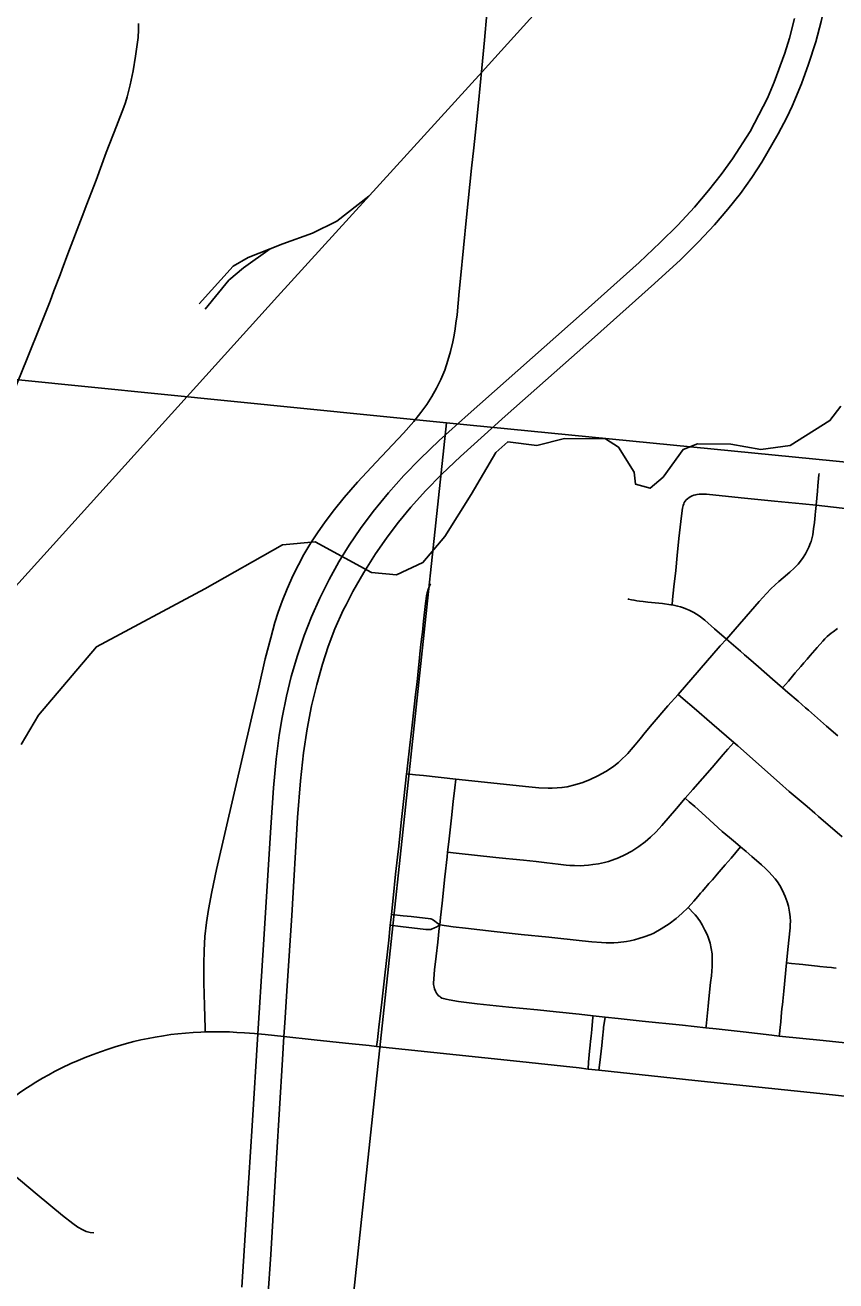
# Model space of a CAD drawing. Extents: x 0 to 1134, y 0 to 440.
# Drawn here: x 254.52 to 273.9, y 26.17 to 56.16 of the extents above; entities that cross this region are included whole.
import ezdxf

# ---------------------------------------------------------------- set-up
doc = ezdxf.new("R2010")
doc.units = 0
for name, color, linetype in [('GM_X_City_Street', 7, 'Continuous'), ('GM_X_County_Road', 7, 'Continuous'), ('GM_X_Interstate_Route', 7, 'Continuous'), ('GM_X_Major_River', 7, 'Continuous'), ('GM_X_Minor_River', 7, 'Continuous'), ('GM_X_Rail_Line', 7, 'Continuous'), ('GM_X_Township_Road', 7, 'Continuous')]:
    doc.layers.add(name, color=color, linetype=linetype)

msp = doc.modelspace()

# ---------------------------------------------------------------- linework, layer by layer
at = {"layer": 'GM_X_City_Street'}
for points in [[(254.207, 47.32), (254.564, 48.2), (254.891, 49.013), (255.113, 49.566), (255.204, 49.817), (255.352, 50.195), (255.401, 50.336), (255.541, 50.701), (255.879, 51.589), (255.993, 51.884), (256.214, 52.458), (256.458, 53.122), (256.705, 53.745), (256.874, 54.201), (256.914, 54.313), (256.953, 54.451), (257.028, 54.74), (257.1, 55.069), (257.158, 55.419), (257.188, 55.641), (257.217, 55.864), (257.23, 56.051), (257.23, 56.202)], [(263.636, 38.278), (263.848, 38.257), (264.035, 38.239), (264.809, 38.151), (266.555, 37.97), (266.796, 37.948), (267.018, 37.938), (267.116, 37.938), (267.23, 37.943), (267.348, 37.952), (267.474, 37.973), (267.654, 38.016), (267.848, 38.076), (268.019, 38.143), (268.202, 38.232), (268.394, 38.339), (268.507, 38.41), (268.588, 38.465), (268.699, 38.55), (268.799, 38.645), (268.865, 38.711), (268.92, 38.766), (269.005, 38.86), (269.098, 38.969), (269.219, 39.114), (269.34, 39.265), (269.505, 39.464), (269.882, 39.901), (270.124, 40.176), (271.132, 41.333), (271.279, 41.499), (272.06, 42.393), (272.234, 42.586), (272.337, 42.697), (272.442, 42.797), (272.53, 42.876), (272.633, 42.961), (272.796, 43.1), (272.901, 43.195), (272.991, 43.287), (273.094, 43.422), (273.165, 43.535), (273.211, 43.614), (273.25, 43.696), (273.29, 43.796), (273.301, 43.83), (273.309, 43.863), (273.341, 43.986), (273.364, 44.13), (273.384, 44.285), (273.403, 44.459), (273.41, 44.555), (273.415, 44.609), (273.422, 44.693), (273.437, 44.866), (273.453, 45.032), (273.464, 45.16), (273.49, 45.42), (273.495, 45.457)], [(269.979, 42.315), (269.992, 42.44), (270.025, 42.75), (270.067, 43.14), (270.103, 43.492), (270.145, 43.897), (270.202, 44.443), (270.23, 44.623), (270.246, 44.691), (270.258, 44.727), (270.27, 44.758), (270.29, 44.791), (270.317, 44.821), (270.348, 44.851), (270.386, 44.88)], [(270.386, 44.88), (270.427, 44.901), (270.458, 44.918), (270.503, 44.934), (270.546, 44.946), (270.579, 44.953), (270.625, 44.959), (270.672, 44.961), (270.732, 44.961), (270.802, 44.957), (271.635, 44.875), (272.431, 44.794), (273.098, 44.727), (273.422, 44.693), (274.043, 44.629), (274.634, 44.563), (274.706, 44.552), (274.765, 44.541), (274.818, 44.527), (274.868, 44.509), (274.915, 44.486), (274.953, 44.463), (275.024, 44.415)], [(262.918, 31.77), (262.937, 31.929), (262.975, 32.232), (263.039, 32.825), (263.115, 33.474), (263.209, 34.308), (263.246, 34.664), (263.272, 34.919), (263.312, 35.31), (263.37, 35.885), (263.421, 36.292), (263.451, 36.551), (263.467, 36.718), (263.513, 37.186), (263.568, 37.689), (263.636, 38.278), (263.641, 38.33), (263.721, 39.034), (263.736, 39.164), (263.775, 39.516), (263.85, 40.172), (263.884, 40.481), (263.901, 40.645), (263.944, 41.053), (263.954, 41.146), (263.979, 41.368), (264, 41.553), (264.012, 41.665), (264.039, 41.928), (264.086, 42.35), (264.101, 42.456), (264.114, 42.534), (264.129, 42.601), (264.15, 42.679), (264.187, 42.784), (264.203, 42.816)], [(268.919, 42.461), (268.937, 42.454), (269.011, 42.436), (269.071, 42.424), (269.139, 42.415), (269.205, 42.405), (269.287, 42.394), (269.398, 42.381), (269.75, 42.347), (269.951, 42.32), (269.979, 42.315), (270.048, 42.302), (270.113, 42.287), (270.185, 42.267), (270.253, 42.244), (270.311, 42.223), (270.389, 42.189), (270.503, 42.131), (270.627, 42.053), (270.759, 41.953), (270.997, 41.746), (271.279, 41.499), (271.613, 41.207), (271.712, 41.123), (271.808, 41.041), (272.044, 40.832), (272.38, 40.537), (272.621, 40.332), (272.749, 40.223), (272.991, 40.019), (273.17, 39.858), (273.239, 39.797), (273.672, 39.416), (273.939, 39.187)], [(272.621, 40.332), (272.759, 40.496), (272.923, 40.691), (273.055, 40.847), (273.129, 40.932), (273.205, 41.022), (273.277, 41.105), (273.446, 41.296), (273.581, 41.451), (273.629, 41.507), (273.684, 41.558), (273.784, 41.64), (273.828, 41.674), (273.936, 41.747)], [(270.124, 40.176), (270.248, 40.07), (270.508, 39.847), (270.932, 39.482), (271.453, 39.032), (271.552, 38.947), (271.972, 38.578), (272.194, 38.379), (272.544, 38.068), (272.778, 37.86), (273.205, 37.497), (273.391, 37.337), (273.481, 37.26), (274.042, 36.774)], [(264.614, 36.409), (264.822, 36.386), (265.765, 36.283), (266.006, 36.258), (266.172, 36.24), (266.43, 36.214), (266.733, 36.182), (266.984, 36.153), (267.256, 36.121), (267.445, 36.101), (267.538, 36.091), (267.647, 36.088), (267.795, 36.086), (267.877, 36.089), (267.981, 36.098), (268.089, 36.112), (268.221, 36.132), (268.367, 36.163), (268.46, 36.189), (268.545, 36.216), (268.702, 36.276), (268.854, 36.345), (269.017, 36.435), (269.189, 36.545), (269.337, 36.656), (269.463, 36.766), (269.596, 36.895), (269.736, 37.044), (270.086, 37.454), (270.295, 37.696), (270.473, 37.902), (270.938, 38.435), (271.205, 38.745), (271.314, 38.872), (271.453, 39.032)], [(264.346, 33.043), (264.324, 33.087), (264.302, 33.145), (264.29, 33.181), (264.283, 33.215), (264.281, 33.248), (264.281, 33.284), (264.286, 33.376), (264.295, 33.494), (264.305, 33.598), (264.341, 33.924), (264.38, 34.262), (264.415, 34.59), (264.42, 34.627), (264.426, 34.672), (264.447, 34.847), (264.485, 35.192), (264.547, 35.82), (264.602, 36.3), (264.614, 36.409), (264.642, 36.652), (264.707, 37.225), (264.751, 37.618), (264.788, 37.947), (264.809, 38.151)], [(272.542, 32.018), (272.548, 32.073), (272.561, 32.219), (272.577, 32.357), (272.588, 32.477), (272.607, 32.672), (272.617, 32.763), (272.628, 32.852), (272.65, 33.091), (272.717, 33.763), (272.724, 33.841), (272.75, 34.084), (272.802, 34.601), (272.805, 34.679), (272.808, 34.75), (272.803, 34.862), (272.789, 34.972), (272.76, 35.118), (272.728, 35.224), (272.683, 35.35), (272.617, 35.497), (272.557, 35.611), (272.497, 35.702), (272.44, 35.774), (272.29, 35.939), (272.212, 36.019), (272.118, 36.107), (271.888, 36.303), (271.747, 36.422), (271.613, 36.535), (271.492, 36.638), (271.351, 36.759), (271.181, 36.904), (270.779, 37.267), (270.52, 37.5), (270.39, 37.614), (270.295, 37.696)], [(264.426, 34.672), (264.747, 34.629), (265.042, 34.595), (265.726, 34.516), (266.371, 34.446), (267.035, 34.376), (267.83, 34.291), (268.066, 34.267), (268.294, 34.248), (268.408, 34.241), (268.501, 34.241), (268.588, 34.246), (268.689, 34.253), (268.894, 34.278), (268.981, 34.294), (269.078, 34.316), (269.186, 34.344), (269.313, 34.383), (269.473, 34.441), (269.541, 34.475), (269.721, 34.575), (269.91, 34.697), (270.075, 34.821), (270.217, 34.944), (270.365, 35.09), (270.501, 35.241), (270.592, 35.353), (270.626, 35.391), (270.659, 35.43), (270.705, 35.48), (270.738, 35.52), (270.783, 35.57), (270.827, 35.622), (270.862, 35.659), (270.908, 35.712), (270.943, 35.751), (271.023, 35.845), (271.057, 35.885), (271.152, 35.997), (271.251, 36.106), (271.391, 36.263), (271.613, 36.535)], [(263.272, 34.919), (263.55, 34.89), (263.743, 34.87), (264.212, 34.814), (264.25, 34.801), (264.312, 34.763), (264.352, 34.731), (264.426, 34.672)], [(270.788, 32.215), (270.792, 32.25), (270.843, 32.729), (270.86, 32.905), (270.902, 33.293), (270.92, 33.458), (270.939, 33.681), (270.942, 33.848), (270.935, 33.978), (270.917, 34.106), (270.889, 34.233), (270.867, 34.309), (270.842, 34.375), (270.815, 34.441), (270.766, 34.549), (270.735, 34.611), (270.699, 34.673), (270.641, 34.767), (270.61, 34.812), (270.577, 34.856), (270.531, 34.913), (270.506, 34.939), (270.365, 35.09)], [(263.246, 34.664), (263.493, 34.631), (264.097, 34.56), (264.138, 34.559), (264.183, 34.559), (264.212, 34.563), (264.244, 34.574), (264.287, 34.591), (264.357, 34.629), (264.426, 34.672)], [(272.717, 33.763), (272.835, 33.751), (273.018, 33.733), (273.105, 33.725), (273.166, 33.718), (273.24, 33.709), (273.314, 33.702), (273.459, 33.686), (273.512, 33.68), (273.68, 33.666), (273.79, 33.654), (273.837, 33.648), (273.901, 33.642)], [(264.346, 33.043), (264.375, 33.007), (264.399, 32.98), (264.426, 32.959), (264.447, 32.942), (264.476, 32.925), (264.515, 32.913), (264.58, 32.894), (264.655, 32.878), (264.875, 32.844), (265.32, 32.79), (266.08, 32.71), (266.766, 32.64), (267.211, 32.596), (267.761, 32.536), (268.09, 32.499), (268.38, 32.468), (268.693, 32.434), (269.268, 32.372), (270.232, 32.273), (270.788, 32.215), (271.03, 32.19), (271.678, 32.115), (272.363, 32.036), (272.542, 32.018), (273.594, 31.907), (274.119, 31.851)], [(267.972, 31.229), (267.986, 31.391), (268.01, 31.655), (268.025, 31.803), (268.033, 31.897), (268.046, 32.018), (268.055, 32.093), (268.063, 32.176), (268.087, 32.464), (268.09, 32.499)], [(268.231, 31.204), (268.253, 31.383), (268.301, 31.791), (268.321, 31.967), (268.342, 32.189), (268.344, 32.218), (268.38, 32.468)], [(253.159, 29.625), (253.411, 29.409), (254.006, 28.901), (254.807, 28.233), (255.41, 27.734), (255.658, 27.537), (255.78, 27.452), (255.893, 27.388), (255.979, 27.351), (256.069, 27.328), (256.161, 27.314)]]:
    msp.add_lwpolyline(points, dxfattribs=at)
at = {"layer": 'GM_X_County_Road'}
for points in [[(255.53, 31.322), (255.612, 31.36), (255.784, 31.436), (255.956, 31.506), (256.142, 31.576), (256.32, 31.642), (256.504, 31.707), (256.672, 31.761), (256.805, 31.801), (256.939, 31.839), (257.116, 31.885), (257.282, 31.923), (257.459, 31.961), (257.627, 31.993), (257.821, 32.025), (257.996, 32.05), (258.169, 32.069), (258.348, 32.087), (258.536, 32.102), (258.719, 32.111), (258.82, 32.114)], [(258.82, 32.114), (258.896, 32.116), (259.07, 32.119), (259.227, 32.119), (259.404, 32.114), (259.576, 32.105), (259.757, 32.095), (259.999, 32.074), (260.077, 32.067), (260.257, 32.051), (260.702, 32.005), (261.424, 31.93), (262.173, 31.85)], [(262.173, 31.85), (262.741, 31.789), (262.918, 31.77)], [(262.918, 31.77), (266.189, 31.424), (267.757, 31.255), (267.972, 31.229)], [(253.159, 29.625), (253.194, 29.66), (253.348, 29.805), (253.495, 29.947), (253.641, 30.08), (253.805, 30.217), (253.957, 30.338), (254.11, 30.459), (254.253, 30.564), (254.386, 30.657), (254.511, 30.746), (254.634, 30.827), (254.776, 30.916), (254.932, 31.008), (255.08, 31.093), (255.218, 31.169), (255.343, 31.234), (255.475, 31.297), (255.53, 31.322)], [(267.972, 31.229), (268.231, 31.204), (270.527, 30.957), (273.66, 30.626), (277.219, 30.243), (277.743, 30.187)]]:
    msp.add_lwpolyline(points, dxfattribs=at)
at = {"layer": 'GM_X_Interstate_Route'}
msp.add_line((260.723, 32.331), (260.781, 33.22), dxfattribs=at)
for points in [[(272.514, 53.564), (272.725, 53.958), (272.854, 54.223), (273.073, 54.76), (273.244, 55.232), (273.412, 55.764), (273.542, 56.249), (273.648, 56.72), (273.729, 57.178), (273.792, 57.657), (273.832, 58.12), (273.852, 58.603), (273.852, 59.105), (273.832, 59.625), (273.788, 60.181), (273.706, 60.921), (273.467, 62.706), (273.368, 63.452), (273.163, 64.928)], [(259.699, 26.023), (259.828, 28.013), (259.945, 29.873), (260.077, 32.067), (260.197, 33.948), (260.39, 36.998), (260.455, 37.946), (260.518, 38.632), (260.591, 39.204), (260.66, 39.626), (260.763, 40.136), (260.879, 40.606), (261.025, 41.106), (261.187, 41.581), (261.363, 42.031), (261.558, 42.473), (261.782, 42.922), (262.019, 43.344), (262.263, 43.739), (262.535, 44.139), (262.835, 44.542), (263.199, 44.988), (263.57, 45.405), (263.959, 45.806), (264.417, 46.242), (265.11, 46.864), (267.831, 49.274), (269.19, 50.496), (269.695, 50.967), (270.118, 51.388), (270.512, 51.812), (270.853, 52.209), (271.153, 52.591), (271.424, 52.972), (271.85, 53.619), (272.257, 54.418), (272.422, 54.802), (272.671, 55.495), (272.783, 55.852), (272.909, 56.321)], [(263.098, 43.832), (263.167, 43.932), (263.438, 44.289), (263.737, 44.648), (264.088, 45.036), (264.48, 45.436), (264.927, 45.86), (265.994, 46.821), (268.128, 48.713), (269.563, 49.988), (270.178, 50.557), (270.615, 50.989), (270.996, 51.396), (271.312, 51.763), (271.612, 52.142), (271.883, 52.519), (272.127, 52.892), (272.514, 53.564)], [(262.187, 42.32), (262.349, 42.637), (262.61, 43.091), (262.89, 43.533), (263.098, 43.832)], [(260.781, 33.22), (260.892, 34.894), (261.03, 37.238), (261.099, 38.112), (261.172, 38.78), (261.257, 39.353), (261.364, 39.903), (261.486, 40.412), (261.623, 40.897), (261.764, 41.323), (261.923, 41.743), (262.119, 42.187), (262.187, 42.32)], [(260.526, 29.097), (260.667, 31.453), (260.702, 32.005), (260.723, 32.331)], [(259.771, 17.107), (259.809, 17.706), (259.986, 20.589), (260.076, 22.021), (260.254, 24.756), (260.32, 25.768), (260.388, 26.801), (260.526, 29.097)]]:
    msp.add_lwpolyline(points, dxfattribs=at)
at = {"layer": 'GM_X_Major_River'}
for points in [[(258.763, 17.107), (261.437, 17.107), (264.585, 46.664), (233.815, 49.749), (230.856, 19.956)], [(261.437, 17.107), (291.515, 17.107), (293.905, 43.779), (264.585, 46.664)]]:
    msp.add_lwpolyline(points, close=True, dxfattribs=at)
at = {"layer": 'GM_X_Minor_River'}
for points in [[(260.668, 43.746), (261.446, 43.821), (262.794, 43.088), (263.395, 43.03), (264.025, 43.324), (264.548, 43.951), (265.181, 44.95), (265.768, 45.951), (266.057, 46.206), (266.748, 46.124), (267.41, 46.292), (268.386, 46.283), (268.7, 46.083), (269.075, 45.484), (269.103, 45.199), (269.453, 45.101), (269.765, 45.367), (270.243, 46.029), (270.587, 46.158), (271.381, 46.153), (272.105, 46.024), (272.8, 46.123), (273.754, 46.718), (274.01, 47.065)], [(254.422, 38.981), (254.834, 39.679), (256.221, 41.314), (258.809, 42.697), (260.668, 43.746)]]:
    msp.add_lwpolyline(points, dxfattribs=at)
at = {"layer": 'GM_X_Rail_Line'}
for points in [[(231.092, 17.107), (235.926, 22.481), (239.3, 26.198), (241.534, 28.682), (245.033, 32.53), (249.217, 37.16), (260.553, 49.682), (265.439, 55.049), (281.907, 73.239), (284.245, 75.831)], [(262.736, 52.079), (261.967, 51.477), (261.388, 51.194), (260.673, 50.935), (260.375, 50.819)], [(260.375, 50.819), (259.847, 50.614), (259.489, 50.405), (258.675, 49.505)], [(258.823, 49.381), (259.39, 50.072), (259.736, 50.368), (260.375, 50.819)]]:
    msp.add_lwpolyline(points, dxfattribs=at)
at = {"layer": 'GM_X_Township_Road'}
msp.add_lwpolyline([(258.82, 32.114), (258.819, 32.195), (258.807, 32.75), (258.79, 33.291), (258.786, 33.739), (258.795, 34.057), (258.816, 34.393), (258.852, 34.727), (258.899, 35.042), (258.977, 35.465), (259.093, 35.993), (259.938, 39.644), (260.103, 40.352), (260.257, 41.024), (260.386, 41.531), (260.487, 41.891), (260.566, 42.14), (260.661, 42.404), (260.781, 42.699), (260.926, 43.023), (261.049, 43.275), (261.182, 43.522), (261.345, 43.796), (261.518, 44.063), (261.669, 44.277), (261.877, 44.55), (262.145, 44.877), (262.463, 45.243), (262.905, 45.725), (263.557, 46.416), (263.804, 46.693), (263.979, 46.91), (264.121, 47.105), (264.241, 47.292), (264.352, 47.494), (264.454, 47.701), (264.546, 47.924), (264.624, 48.151), (264.685, 48.365), (264.739, 48.6), (264.768, 48.755), (264.795, 48.911), (264.815, 49.046), (264.84, 49.242), (264.894, 49.798), (264.922, 50.113), (265.068, 51.579), (265.188, 52.747), (265.238, 53.23), (265.307, 53.839), (265.354, 54.305), (265.432, 55.137), (265.494, 55.806), (265.556, 56.436)], dxfattribs=at)

doc.saveas('drawing.dxf')
